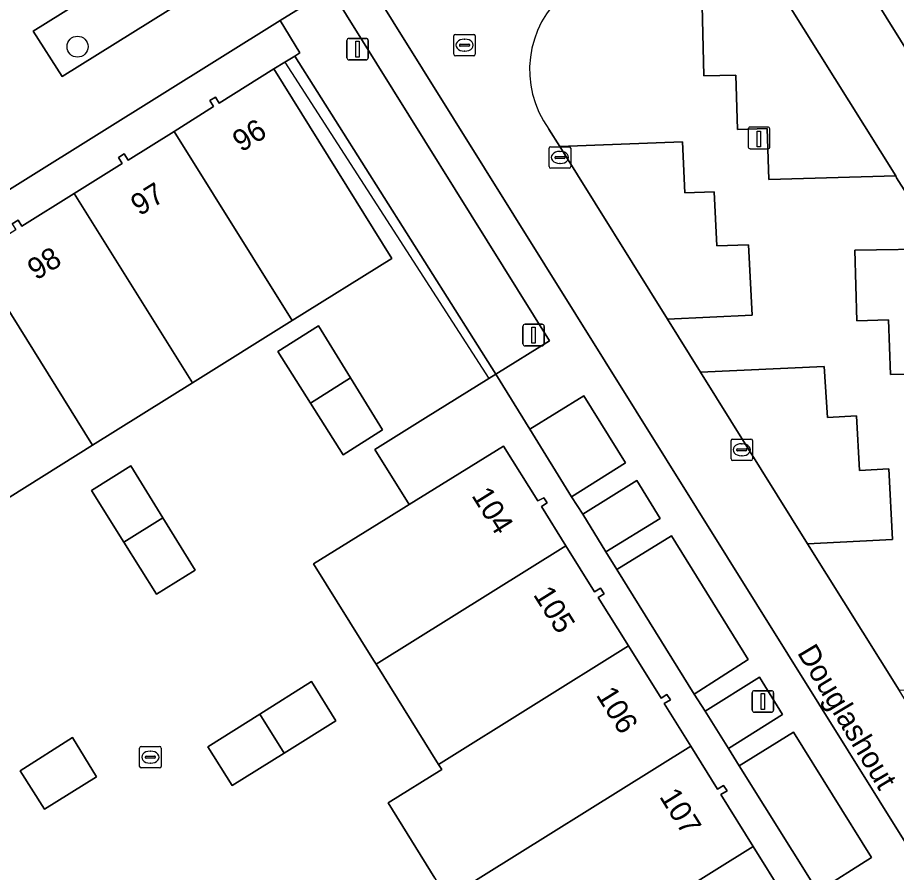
# Model space of a CAD drawing. Extents: x 159279 to 160377, y 384531 to 385888.
# Drawn here: x 159681.34 to 159722.16, y 385486.19 to 385525.92 of the extents above; entities that cross this region are included whole.
import ezdxf

# ---------------------------------------------------------------- set-up
doc = ezdxf.new("R2010")
doc.units = 0
for name, color, linetype in [('IMGEO_Boom', 7, 'Continuous'), ('IMGEO_Erf', 7, 'Continuous'), ('IMGEO_Groenvoorziening', 7, 'Continuous'), ('IMGEO_Haag', 7, 'Continuous'), ('IMGEO_Kolk', 7, 'Continuous'), ('IMGEO_Laadpaal', 7, 'Continuous'), ('IMGEO_Lichtmast', 7, 'Continuous'), ('IMGEO_Openbare_ruimte_label', 7, 'Continuous'), ('IMGEO_Pand', 7, 'Continuous'), ('IMGEO_Pand_nummerreeks', 7, 'Continuous'), ('IMGEO_Parkeervlak_open', 7, 'Continuous'), ('IMGEO_Rijbaan_lokaal_open', 7, 'Continuous'), ('IMGEO_Rioolput', 7, 'Continuous'), ('IMGEO_Voetgangersgebied_open', 7, 'Continuous'), ('IMGEO_Voetpad_open', 7, 'Continuous')]:
    doc.layers.add(name, color=color, linetype=linetype)

msp = doc.modelspace()

# ---------------------------------------------------------------- linework, layer by layer
at = {"layer": 'IMGEO_Boom'}
msp.add_circle((159684.123, 385524.565), 0.489, dxfattribs=at)
at = {"layer": 'IMGEO_Erf'}
for points in [[(159681.089, 385516.337), (159681.358, 385516.503), (159681.536, 385516.216), (159683.968, 385517.738), (159686.202, 385519.136), (159686.03, 385519.418), (159686.295, 385519.579), (159686.476, 385519.293), (159688.606, 385520.629), (159690.44, 385521.779), (159690.265, 385522.059), (159690.526, 385522.221), (159690.696, 385521.94), (159693.238, 385523.531), (159693.752, 385523.845), (159694.212, 385524.127), (159694.448, 385524.272), (159693.536, 385525.784), (159685.123, 385520.533), (159653.812, 385500.989)], [(159700.716, 385485.933), (159698.555, 385489.422), (159701.043, 385490.975), (159700.894, 385491.214), (159697.989, 385495.869), (159697.871, 385496.059), (159695.088, 385500.527), (159698.465, 385502.627), (159699.532, 385503.287), (159697.937, 385505.849), (159700.291, 385507.313), (159703.234, 385509.144), (159703.556, 385509.344), (159694.212, 385524.127), (159693.752, 385523.845), (159693.238, 385523.531), (159698.729, 385514.725), (159694.093, 385511.833), (159689.457, 385508.941), (159684.821, 385506.048), (159680.185, 385503.156)], [(159718.507, 385485.303), (159714.862, 385491.143), (159714.366, 385491.949), (159713.279, 385493.688), (159712.765, 385494.481), (159709.175, 385500.275), (159708.661, 385501.084), (159707.594, 385502.836), (159707.072, 385503.647), (159705.129, 385506.787), (159703.556, 385509.344), (159703.234, 385509.144), (159700.291, 385507.313), (159697.937, 385505.849), (159699.532, 385503.287), (159703.914, 385505.999), (159705.506, 385503.453), (159705.787, 385503.606), (159705.946, 385503.368), (159705.669, 385503.196), (159706.808, 385501.372), (159708.142, 385499.235), (159708.418, 385499.399), (159708.585, 385499.14), (159708.301, 385498.966), (159709.711, 385496.716), (159711.228, 385494.294), (159711.5, 385494.467), (159711.661, 385494.209), (159711.381, 385494.037), (159712.612, 385492.058), (159713.851, 385490.066), (159714.136, 385490.235), (159714.293, 385489.985), (159714.012, 385489.81), (159715.511, 385487.399), (159716.923, 385485.128)]]:
    msp.add_lwpolyline(points, dxfattribs=at)
for points in [[(159694.947, 385507.999), (159693.434, 385510.403), (159695.309, 385511.594), (159696.805, 385509.168), (159698.291, 385506.759), (159696.46, 385505.595)], [(159686.278, 385501.534), (159684.765, 385503.937), (159686.602, 385505.094), (159688.092, 385502.675), (159689.591, 385500.24), (159687.791, 385499.13)], [(159690.18, 385492.03), (159692.587, 385493.545), (159694.991, 385495.058), (159696.118, 385493.239), (159693.714, 385491.739), (159691.311, 385490.239)], [(159682.59, 385489.132), (159681.455, 385490.918), (159683.893, 385492.465), (159685.007, 385490.642)]]:
    msp.add_lwpolyline(points, close=True, dxfattribs=at)
at = {"layer": 'IMGEO_Groenvoorziening'}
for points in [[(159695.717, 385530.855), (159694.349, 385532.959), (159682.068, 385525.289), (159683.407, 385523.179)], [(159695.868, 385527.238), (159693.536, 385525.784), (159694.448, 385524.272), (159694.212, 385524.127), (159703.556, 385509.344), (159706.049, 385510.895)], [(159705.129, 385506.787), (159707.072, 385503.647), (159709.585, 385505.221), (159707.643, 385508.336)], [(159707.594, 385502.836), (159708.661, 385501.084), (159711.19, 385502.646), (159710.107, 385504.399)], [(159709.175, 385500.275), (159712.765, 385494.481), (159715.275, 385496.089), (159711.714, 385501.826)], [(159713.279, 385493.688), (159714.366, 385491.949), (159716.864, 385493.525), (159715.808, 385495.264)], [(159714.862, 385491.143), (159718.507, 385485.303), (159721.01, 385486.885), (159717.389, 385492.707)]]:
    msp.add_lwpolyline(points, close=True, dxfattribs=at)
for points in [[(159733.073, 385501.03), (159729.153, 385507.241), (159723.324, 385507.007), (159723.224, 385509.366), (159721.884, 385509.327), (159721.797, 385511.866), (159720.318, 385511.832), (159720.23, 385515.115), (159724.266, 385515.176), (159722.171, 385518.472), (159722.132, 385518.57), (159716.234, 385518.391), (159716.162, 385520.763), (159714.785, 385520.712), (159714.702, 385523.239), (159713.221, 385523.204), (159713.141, 385526.474), (159717.122, 385526.568), (159716.619, 385527.459)], [(159706.022, 385520.738), (159706.521, 385519.929), (159712.231, 385520.145), (159712.336, 385517.772), (159713.694, 385517.826), (159713.815, 385515.305), (159715.284, 385515.35), (159715.456, 385512.083), (159711.533, 385511.895), (159713.069, 385509.441), (159718.811, 385509.705), (159718.967, 385507.336), (159720.316, 385507.407), (159720.449, 385504.871), (159721.808, 385504.941), (159721.975, 385501.664), (159718.029, 385501.464), (159722.292, 385494.655), (159728.122, 385494.92), (159728.24, 385492.589), (159729.456, 385492.613), (159729.603, 385489.339), (159725.669, 385489.176), (159725.983, 385488.667)]]:
    msp.add_lwpolyline(points, dxfattribs=at)
msp.add_arc((159709.785, 385523.494), 4.664, 129.5187, 216.218, dxfattribs=at)
at = {"layer": 'IMGEO_Haag'}
msp.add_lwpolyline([(159694.212, 385524.127), (159693.752, 385523.845), (159703.234, 385509.144), (159703.556, 385509.344)], close=True, dxfattribs=at)
at = {"layer": 'IMGEO_Kolk'}
for p, q in [((159706.032, 385518.99), (159706.032, 385519.842)), ((159706.107, 385519.916), (159706.959, 385519.916)), ((159706.52, 385519.696), (159706.545, 385519.696)), ((159707.033, 385519.842), (159707.033, 385518.99)), ((159706.291, 385519.41), (159706.291, 385519.422)), ((159706.729, 385519.373), (159706.331, 385519.373)), ((159706.334, 385519.459), (159706.732, 385519.459)), ((159706.543, 385519.136), (159706.518, 385519.136)), ((159706.775, 385519.422), (159706.775, 385519.41)), ((159706.959, 385518.916), (159706.107, 385518.916)), ((159714.479, 385505.405), (159714.479, 385506.257)), ((159714.554, 385506.331), (159715.406, 385506.331)), ((159714.967, 385506.111), (159714.992, 385506.111)), ((159715.48, 385506.257), (159715.48, 385505.405)), ((159714.738, 385505.825), (159714.738, 385505.837)), ((159715.176, 385505.788), (159714.778, 385505.788)), ((159714.781, 385505.874), (159715.179, 385505.874)), ((159715.222, 385505.837), (159715.222, 385505.825)), ((159715.406, 385505.331), (159714.554, 385505.331)), ((159714.99, 385505.551), (159714.965, 385505.551)), ((159687.006, 385491.122), (159687.006, 385491.974)), ((159687.081, 385492.048), (159687.933, 385492.048)), ((159687.494, 385491.828), (159687.519, 385491.828)), ((159688.007, 385491.974), (159688.007, 385491.122)), ((159687.265, 385491.542), (159687.265, 385491.554)), ((159687.703, 385491.505), (159687.305, 385491.505)), ((159687.308, 385491.591), (159687.706, 385491.591)), ((159687.749, 385491.554), (159687.749, 385491.542)), ((159687.933, 385491.048), (159687.081, 385491.048)), ((159687.517, 385491.268), (159687.492, 385491.268))]:
    msp.add_line(p, q, dxfattribs=at)
for points in [[(159706.032, 385518.99), (159706.032, 385519.842)], [(159706.107, 385519.916), (159706.959, 385519.916)], [(159707.033, 385519.842), (159707.033, 385518.99)], [(159706.959, 385518.916), (159706.107, 385518.916)], [(159714.479, 385505.405), (159714.479, 385506.257)], [(159714.554, 385506.331), (159715.406, 385506.331)], [(159715.48, 385506.257), (159715.48, 385505.405)], [(159715.406, 385505.331), (159714.554, 385505.331)], [(159687.006, 385491.122), (159687.006, 385491.974)], [(159687.081, 385492.048), (159687.933, 385492.048)], [(159688.007, 385491.974), (159688.007, 385491.122)], [(159687.933, 385491.048), (159687.081, 385491.048)]]:
    msp.add_lwpolyline(points, dxfattribs=at)
for centre, radius, start, end in [((159706.109, 385519.84), 0.0765, 91.552, 178.448), ((159706.109, 385519.84), 0.0765, 91.552, 178.448), ((159706.957, 385519.84), 0.0765, 1.552, 88.448), ((159706.957, 385519.84), 0.0765, 1.552, 88.448), ((159706.331, 385519.419), 0.0403, 85.8775, 175.7526), ((159706.328, 385519.409), 0.0366, 178.938, 274.7102), ((159706.732, 385519.416), 0.043, 264.8664, 352.4533), ((159706.736, 385519.421), 0.0386, 1.7309, 96.639), ((159706.109, 385518.992), 0.0765, 181.552, 268.448), ((159706.109, 385518.992), 0.0765, 181.552, 268.448), ((159706.957, 385518.992), 0.0765, 271.552, 358.448), ((159706.957, 385518.992), 0.0765, 271.552, 358.448), ((159714.556, 385506.255), 0.0765, 91.552, 178.448), ((159714.556, 385506.255), 0.0765, 91.552, 178.448), ((159715.404, 385506.255), 0.0765, 1.552, 88.448), ((159715.404, 385506.255), 0.0765, 1.552, 88.448), ((159714.778, 385505.834), 0.0403, 85.8775, 175.7526), ((159714.775, 385505.824), 0.0366, 178.938, 274.7102), ((159715.179, 385505.831), 0.043, 264.8664, 352.4533), ((159715.183, 385505.836), 0.0386, 1.7309, 96.639), ((159714.556, 385505.407), 0.0765, 181.552, 268.448), ((159714.556, 385505.407), 0.0765, 181.552, 268.448), ((159715.404, 385505.407), 0.0765, 271.552, 358.448), ((159715.404, 385505.407), 0.0765, 271.552, 358.448), ((159687.083, 385491.972), 0.0765, 91.552, 178.448), ((159687.083, 385491.972), 0.0765, 91.552, 178.448), ((159687.931, 385491.972), 0.0765, 1.552, 88.448), ((159687.931, 385491.972), 0.0765, 1.552, 88.448), ((159687.305, 385491.551), 0.0403, 85.8775, 175.7526), ((159687.302, 385491.541), 0.0366, 178.938, 274.7102), ((159687.706, 385491.548), 0.043, 264.8664, 352.4533), ((159687.71, 385491.553), 0.0386, 1.7309, 96.639), ((159687.083, 385491.124), 0.0765, 181.552, 268.448), ((159687.083, 385491.124), 0.0765, 181.552, 268.448), ((159687.931, 385491.124), 0.0765, 271.552, 358.448), ((159687.931, 385491.124), 0.0765, 271.552, 358.448)]:
    msp.add_arc(centre, radius, start, end, dxfattribs=at)
for centre, major_axis, ratio, start_param, end_param in [((159706.519, 385519.416), (-0.387, 0.002), 0.722429, 4.712389, 7.853982), ((159706.544, 385519.416), (-0.39, 0.002), 0.717154, 1.570796, 4.712389), ((159714.966, 385505.831), (-0.387, 0.002), 0.722429, 4.712389, 7.853982), ((159714.991, 385505.831), (-0.39, 0.002), 0.717154, 1.570796, 4.712389), ((159687.493, 385491.548), (-0.387, 0.002), 0.722429, 4.712389, 7.853982), ((159687.518, 385491.548), (-0.39, 0.002), 0.717154, 1.570796, 4.712389)]:
    msp.add_ellipse(centre, major_axis=major_axis, ratio=ratio, start_param=start_param, end_param=end_param, dxfattribs=at)
at = {"layer": 'IMGEO_Laadpaal'}
for p, q in [((159716.196, 385520.825), (159715.355, 385520.825)), ((159716.196, 385520.825), (159715.355, 385520.825)), ((159715.28, 385520.741), (159715.28, 385519.9)), ((159715.28, 385520.741), (159715.28, 385519.9)), ((159716.28, 385519.909), (159716.28, 385520.75)), ((159716.28, 385519.909), (159716.28, 385520.75)), ((159715.364, 385519.825), (159716.205, 385519.825)), ((159715.364, 385519.825), (159716.205, 385519.825))]:
    msp.add_line(p, q, dxfattribs=at)
msp.add_lwpolyline([(159715.695, 385520.638), (159715.855, 385520.638), (159715.855, 385519.905), (159715.695, 385519.905), (159715.695, 385520.638)], dxfattribs=at)
for centre, start, end in [((159715.358, 385520.747), 92.4484, 184.2845), ((159715.358, 385520.747), 92.4484, 184.2845), ((159716.202, 385520.747), 2.4484, 94.2845), ((159716.202, 385520.747), 2.4484, 94.2845), ((159715.358, 385519.903), 182.4484, 274.2845), ((159715.358, 385519.903), 182.4484, 274.2845), ((159716.202, 385519.903), 272.4484, 4.2845), ((159716.202, 385519.903), 272.4484, 4.2845)]:
    msp.add_arc(centre, 0.0779, start, end, dxfattribs=at)
at = {"layer": 'IMGEO_Lichtmast'}
for p, q in [((159696.638, 385524.051), (159696.638, 385524.851)), ((159696.638, 385524.851), (159696.638, 385524.051)), ((159696.738, 385524.951), (159697.528, 385524.951)), ((159697.528, 385524.951), (159696.738, 385524.951)), ((159697.628, 385524.851), (159697.628, 385524.051)), ((159697.628, 385524.051), (159697.628, 385524.851)), ((159697.528, 385523.951), (159696.738, 385523.951)), ((159696.738, 385523.951), (159697.528, 385523.951)), ((159704.811, 385510.762), (159704.811, 385511.562)), ((159704.811, 385511.562), (159704.811, 385510.762)), ((159704.911, 385511.662), (159705.701, 385511.662)), ((159705.701, 385511.662), (159704.911, 385511.662)), ((159705.801, 385511.562), (159705.801, 385510.762)), ((159705.801, 385510.762), (159705.801, 385511.562)), ((159705.701, 385510.662), (159704.911, 385510.662)), ((159704.911, 385510.662), (159705.701, 385510.662)), ((159715.565, 385494.638), (159716.355, 385494.638)), ((159716.355, 385494.638), (159715.565, 385494.638)), ((159715.465, 385493.738), (159715.465, 385494.538)), ((159715.465, 385494.538), (159715.465, 385493.738)), ((159716.455, 385494.538), (159716.455, 385493.738)), ((159716.455, 385493.738), (159716.455, 385494.538)), ((159716.355, 385493.638), (159715.565, 385493.638)), ((159715.565, 385493.638), (159716.355, 385493.638))]:
    msp.add_line(p, q, dxfattribs=at)
for points in [[(159697.058, 385524.826), (159697.208, 385524.826), (159697.208, 385524.076), (159697.058, 385524.076), (159697.058, 385524.826)], [(159705.231, 385511.537), (159705.381, 385511.537), (159705.381, 385510.787), (159705.231, 385510.787), (159705.231, 385511.537)], [(159715.885, 385494.513), (159716.035, 385494.513), (159716.035, 385493.763), (159715.885, 385493.763), (159715.885, 385494.513)]]:
    msp.add_lwpolyline(points, dxfattribs=at)
for centre, start, end in [((159696.738, 385524.851), 90, 180), ((159696.738, 385524.851), 90, 180), ((159697.528, 385524.851), 0, 90), ((159697.528, 385524.851), 360, 90), ((159696.738, 385524.051), 180, 270), ((159696.738, 385524.051), 180, 270), ((159697.528, 385524.051), 270, 0), ((159697.528, 385524.051), 270, 0), ((159704.911, 385511.562), 90, 180), ((159704.911, 385511.562), 90, 180), ((159705.701, 385511.562), 0, 90), ((159705.701, 385511.562), 360, 90), ((159704.911, 385510.762), 180, 270), ((159704.911, 385510.762), 180, 270), ((159705.701, 385510.762), 270, 0), ((159705.701, 385510.762), 270, 0), ((159715.565, 385494.538), 90, 180), ((159715.565, 385494.538), 90, 180), ((159716.355, 385494.538), 0, 90), ((159716.355, 385494.538), 360, 90), ((159715.565, 385493.738), 180, 270), ((159715.565, 385493.738), 180, 270), ((159716.355, 385493.738), 270, 0), ((159716.355, 385493.738), 270, 0)]:
    msp.add_arc(centre, 0.1, start, end, dxfattribs=at)
at = {"layer": 'IMGEO_Pand'}
for points in [[(159693.238, 385523.531), (159690.696, 385521.94), (159690.526, 385522.221), (159690.265, 385522.059), (159690.44, 385521.779), (159688.606, 385520.629), (159694.093, 385511.833), (159698.729, 385514.725)], [(159688.606, 385520.629), (159686.476, 385519.293), (159686.295, 385519.579), (159686.03, 385519.418), (159686.202, 385519.136), (159683.968, 385517.738), (159689.457, 385508.941), (159694.093, 385511.833)], [(159683.968, 385517.738), (159681.536, 385516.216), (159681.358, 385516.503), (159681.089, 385516.337), (159681.262, 385516.056), (159679.33, 385514.851), (159684.821, 385506.048), (159689.457, 385508.941)], [(159679.33, 385514.851), (159677.307, 385513.589), (159677.134, 385513.87), (159676.876, 385513.711), (159677.05, 385513.43), (159674.693, 385511.959), (159680.185, 385503.156), (159684.821, 385506.048)], [(159693.434, 385510.403), (159694.947, 385507.999), (159696.805, 385509.168), (159695.309, 385511.594)], [(159696.805, 385509.168), (159694.947, 385507.999), (159696.46, 385505.595), (159698.291, 385506.759)], [(159706.808, 385501.372), (159705.669, 385503.196), (159705.946, 385503.368), (159705.787, 385503.606), (159705.506, 385503.453), (159703.914, 385505.999), (159699.532, 385503.287), (159698.465, 385502.627), (159695.088, 385500.527), (159697.871, 385496.059), (159697.989, 385495.869)], [(159684.765, 385503.937), (159686.278, 385501.534), (159688.092, 385502.675), (159686.602, 385505.094)], [(159688.092, 385502.675), (159686.278, 385501.534), (159687.791, 385499.13), (159689.591, 385500.24)], [(159709.711, 385496.716), (159708.301, 385498.966), (159708.585, 385499.14), (159708.418, 385499.399), (159708.142, 385499.235), (159706.808, 385501.372), (159697.989, 385495.869), (159700.894, 385491.214)], [(159712.612, 385492.058), (159711.381, 385494.037), (159711.661, 385494.209), (159711.5, 385494.467), (159711.228, 385494.294), (159709.711, 385496.716), (159700.894, 385491.214), (159701.043, 385490.975), (159698.555, 385489.422), (159700.716, 385485.933), (159701.296, 385484.997)], [(159692.587, 385493.545), (159693.714, 385491.739), (159696.118, 385493.239), (159694.991, 385495.058)], [(159692.587, 385493.545), (159690.18, 385492.03), (159691.311, 385490.239), (159693.714, 385491.739)], [(159681.455, 385490.918), (159682.59, 385489.132), (159685.007, 385490.642), (159683.893, 385492.465)], [(159715.511, 385487.399), (159714.012, 385489.81), (159714.293, 385489.985), (159714.136, 385490.235), (159713.851, 385490.066), (159712.612, 385492.058), (159701.296, 385484.997), (159701.843, 385484.114), (159704.186, 385480.333), (159706.704, 385481.904)], [(159717.089, 385484.87), (159717.372, 385485.048), (159717.212, 385485.298), (159716.923, 385485.128), (159715.511, 385487.399), (159706.704, 385481.904), (159709.609, 385477.248), (159718.413, 385482.742)]]:
    msp.add_lwpolyline(points, close=True, dxfattribs=at)
at = {"layer": 'IMGEO_Parkeervlak_open'}
for points in [[(159717.122, 385526.568), (159713.141, 385526.474), (159713.221, 385523.204), (159714.702, 385523.239), (159714.785, 385520.712), (159716.162, 385520.763), (159716.234, 385518.391), (159722.132, 385518.57)], [(159706.521, 385519.929), (159711.533, 385511.895), (159715.456, 385512.083), (159715.284, 385515.35), (159713.815, 385515.305), (159713.694, 385517.826), (159712.336, 385517.772), (159712.231, 385520.145)], [(159724.266, 385515.176), (159720.23, 385515.115), (159720.318, 385511.832), (159721.797, 385511.866), (159721.884, 385509.327), (159723.224, 385509.366), (159723.324, 385507.007), (159729.153, 385507.241)], [(159713.069, 385509.441), (159718.029, 385501.464), (159721.975, 385501.664), (159721.808, 385504.941), (159720.449, 385504.871), (159720.316, 385507.407), (159718.967, 385507.336), (159718.811, 385509.705)]]:
    msp.add_lwpolyline(points, close=True, dxfattribs=at)
at = {"layer": 'IMGEO_Rijbaan_lokaal_open'}
for points in [[(159771.645, 385445.743), (159713.93, 385538.401), (159697.346, 385528.047), (159753.856, 385437.44), (159755.137, 385435.385), (159756.104, 385433.874), (159757.348, 385431.808)], [(159716.619, 385527.459), (159717.122, 385526.568), (159722.132, 385518.57), (159722.171, 385518.472), (159724.266, 385515.176), (159729.153, 385507.241), (159733.073, 385501.03), (159736.388, 385495.658), (159736.66, 385495.219)], [(159725.983, 385488.667), (159725.669, 385489.176), (159722.292, 385494.655), (159718.029, 385501.464), (159713.069, 385509.441), (159711.533, 385511.895), (159706.521, 385519.929), (159706.022, 385520.738)]]:
    msp.add_lwpolyline(points, dxfattribs=at)
msp.add_arc((159709.785, 385523.494), 4.664, 129.5187, 216.218, dxfattribs=at)
at = {"layer": 'IMGEO_Rioolput'}
for p, q in [((159701.6, 385524.209), (159701.6, 385525.061)), ((159701.675, 385525.135), (159702.527, 385525.135)), ((159702.088, 385524.915), (159702.113, 385524.915)), ((159702.601, 385525.061), (159702.601, 385524.209)), ((159701.859, 385524.629), (159701.859, 385524.641)), ((159702.297, 385524.592), (159701.899, 385524.592)), ((159701.902, 385524.678), (159702.3, 385524.678)), ((159702.343, 385524.641), (159702.343, 385524.629)), ((159702.527, 385524.135), (159701.675, 385524.135)), ((159702.111, 385524.355), (159702.086, 385524.355))]:
    msp.add_line(p, q, dxfattribs=at)
for points in [[(159701.6, 385524.209), (159701.6, 385525.061)], [(159701.675, 385525.135), (159702.527, 385525.135)], [(159702.601, 385525.061), (159702.601, 385524.209)], [(159702.527, 385524.135), (159701.675, 385524.135)]]:
    msp.add_lwpolyline(points, dxfattribs=at)
for centre, radius, start, end in [((159701.677, 385525.059), 0.0765, 91.552, 178.448), ((159701.677, 385525.059), 0.0765, 91.552, 178.448), ((159702.525, 385525.059), 0.0765, 1.552, 88.448), ((159702.525, 385525.059), 0.0765, 1.552, 88.448), ((159701.899, 385524.638), 0.0403, 85.8775, 175.7526), ((159701.896, 385524.628), 0.0366, 178.938, 274.7102), ((159702.3, 385524.635), 0.043, 264.8664, 352.4533), ((159702.304, 385524.64), 0.0386, 1.7309, 96.639), ((159701.677, 385524.211), 0.0765, 181.552, 268.448), ((159701.677, 385524.211), 0.0765, 181.552, 268.448), ((159702.525, 385524.211), 0.0765, 271.552, 358.448), ((159702.525, 385524.211), 0.0765, 271.552, 358.448)]:
    msp.add_arc(centre, radius, start, end, dxfattribs=at)
for centre, major_axis, ratio, start_param, end_param in [((159702.087, 385524.635), (-0.387, 0.002), 0.722429, 4.712389, 7.853982), ((159702.112, 385524.635), (-0.39, 0.002), 0.717154, 1.570796, 4.712389)]:
    msp.add_ellipse(centre, major_axis=major_axis, ratio=ratio, start_param=start_param, end_param=end_param, dxfattribs=at)
at = {"layer": 'IMGEO_Voetgangersgebied_open'}
msp.add_lwpolyline([(159653.812, 385500.989), (159685.123, 385520.533), (159693.536, 385525.784), (159695.868, 385527.238), (159697.125, 385528.028), (159696.789, 385528.566), (159713.7, 385539.157), (159714.068, 385538.585), (159715.286, 385539.343), (159754.031, 385563.469)], dxfattribs=at)
msp.add_lwpolyline([(159694.349, 385532.959), (159695.717, 385530.855), (159683.407, 385523.179), (159682.068, 385525.289)], close=True, dxfattribs=at)
at = {"layer": 'IMGEO_Voetpad_open'}
for points in [[(159725.98, 385522.197), (159721.396, 385529.575), (159716.24, 385537.874), (159715.286, 385539.343), (159714.068, 385538.585), (159713.887, 385538.472), (159713.93, 385538.401), (159771.645, 385445.743)], [(159753.856, 385437.44), (159697.346, 385528.047)], [(159695.868, 385527.238), (159706.049, 385510.895), (159703.556, 385509.344), (159705.129, 385506.787), (159707.643, 385508.336), (159709.585, 385505.221), (159707.072, 385503.647), (159707.594, 385502.836), (159710.107, 385504.399), (159711.19, 385502.646), (159708.661, 385501.084), (159709.175, 385500.275), (159711.714, 385501.826), (159715.275, 385496.089), (159712.765, 385494.481), (159713.279, 385493.688), (159715.808, 385495.264), (159716.864, 385493.525), (159714.366, 385491.949), (159714.862, 385491.143), (159717.389, 385492.707), (159721.01, 385486.885), (159718.507, 385485.303)]]:
    msp.add_lwpolyline(points, dxfattribs=at)

# ---------------------------------------------------------------- texts
at = {"layer": 'IMGEO_Openbare_ruimte_label'}
msp.add_text('Douglashout', height=1, rotation=300.7967, dxfattribs=at).set_placement((159717.533, 385496.402))
at = {"layer": 'IMGEO_Pand_nummerreeks'}
for s, rotation, p in [('96', 32.0398, (159691.73, 385519.637)), ('97', 32.0914, (159687.002, 385516.672)), ('98', 32.0398, (159682.203, 385513.684)), ('104', 301.9766, (159702.402, 385503.708)), ('105', 302.0682, (159705.265, 385499.102)), ('106', 301.8792, (159708.186, 385494.439)), ('107', 301.8734, (159711.126, 385489.717))]:
    msp.add_text(s, height=1, rotation=rotation, dxfattribs=at).set_placement(p)

doc.saveas('drawing.dxf')
